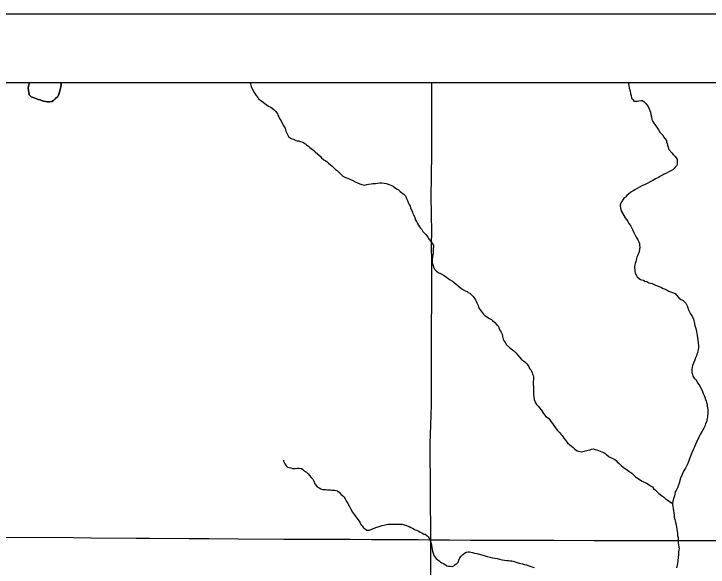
# Model space of a CAD drawing. Extents: x -17 to 88, y -5 to 22.
# Drawn here: x -13.83 to -12.82, y 20.195 to 21 of the extents above; entities that cross this region are included whole.
import ezdxf

# ---------------------------------------------------------------- set-up
doc = ezdxf.new("R2010")
doc.units = 0
for name, color, linetype in [('Default', 7, 'Continuous'), ('GM_X_County_Road', 7, 'Continuous'), ('GM_X_Minor_Lake', 7, 'Continuous'), ('GM_X_Minor_River', 7, 'Continuous'), ('SH_Data', 7, 'Continuous')]:
    doc.layers.add(name, color=color, linetype=linetype)

msp = doc.modelspace()

# ---------------------------------------------------------------- linework, layer by layer
at = {"layer": 'Default'}
msp.add_lwpolyline([(-17.1602, 20.9), (-10.3602, 20.9), (-10.3602, 14.1), (-17.1602, 14.1)], close=True, dxfattribs=at)
at = {"layer": 'GM_X_County_Road'}
for points in [[(-13.2236, 20.2349), (-13.2244, 20.3747), (-13.2236, 20.4014), (-13.2227, 20.4306), (-13.2227, 20.5145), (-13.2225, 20.5481), (-13.2222, 20.5785), (-13.2221, 20.6064), (-13.2222, 20.6381), (-13.2224, 20.6636), (-13.2223, 20.6841), (-13.2225, 20.7065), (-13.2229, 20.7363), (-13.2225, 20.7611), (-13.222, 20.8003), (-13.2222, 20.8598), (-13.2222, 20.9)], [(-13.974, 20.2397), (-13.9615, 20.2396), (-13.9441, 20.2394), (-13.8497, 20.2386), (-13.7435, 20.238), (-13.718, 20.2377), (-13.6521, 20.2373), (-13.6329, 20.2373), (-13.5751, 20.2367), (-13.5465, 20.2365), (-13.5036, 20.2361), (-13.4371, 20.2357), (-13.4073, 20.2357), (-13.3408, 20.2355), (-13.3097, 20.2352), (-13.242, 20.235), (-13.2236, 20.2349)], [(-13.2236, 20.2349), (-13.1966, 20.2349), (-13.1656, 20.2344), (-13.1407, 20.2344), (-13.0781, 20.2342), (-13.0445, 20.2342), (-12.9861, 20.234), (-12.9401, 20.2338), (-12.8892, 20.2336), (-12.8693, 20.2337), (-12.8302, 20.2339), (-12.7668, 20.234), (-12.719, 20.234), (-12.6695, 20.2338), (-12.6627, 20.2339), (-12.6385, 20.2339), (-12.5757, 20.2342), (-12.5216, 20.2343), (-12.4707, 20.2347), (-12.439, 20.2345), (-12.3986, 20.2342), (-12.3806, 20.2339), (-12.2998, 20.2331), (-12.2088, 20.2321)], [(-13.2236, 20.1723), (-13.2235, 20.204), (-13.2234, 20.2258), (-13.2236, 20.2349)]]:
    msp.add_lwpolyline(points, dxfattribs=at)
at = {"layer": 'GM_X_Minor_Lake'}
for points in [[(-13.8073, 20.9), (-13.8077, 20.8987), (-13.8086, 20.8949), (-13.809, 20.8919), (-13.8087, 20.8884), (-13.8084, 20.8854), (-13.8077, 20.8823), (-13.8051, 20.8793), (-13.802, 20.8781), (-13.7994, 20.8773), (-13.7971, 20.8765), (-13.7945, 20.8756), (-13.7918, 20.8748), (-13.7888, 20.8736), (-13.7869, 20.8732), (-13.7835, 20.8724), (-13.7816, 20.872), (-13.7786, 20.8719), (-13.7748, 20.8726), (-13.7725, 20.8741), (-13.7698, 20.8763), (-13.7663, 20.8797), (-13.7651, 20.8819), (-13.7639, 20.8846), (-13.7631, 20.888), (-13.7627, 20.8899)], [(-13.761, 20.9), (-13.7614, 20.8974), (-13.7618, 20.894), (-13.7623, 20.8918), (-13.7627, 20.8899), (-13.7631, 20.888), (-13.7639, 20.8846), (-13.7651, 20.8819), (-13.7663, 20.8797), (-13.7698, 20.8763), (-13.7725, 20.8741), (-13.7748, 20.8726), (-13.7786, 20.8719), (-13.7816, 20.872), (-13.7835, 20.8724), (-13.7869, 20.8732), (-13.7888, 20.8736), (-13.7918, 20.8748), (-13.7945, 20.8756), (-13.7971, 20.8765), (-13.7994, 20.8773), (-13.802, 20.8781), (-13.8051, 20.8793), (-13.8077, 20.8823), (-13.8084, 20.8854), (-13.8087, 20.8884), (-13.809, 20.8919), (-13.8086, 20.8949), (-13.8077, 20.8987), (-13.8073, 20.9)], [(-13.7627, 20.8899), (-13.7623, 20.8918), (-13.7618, 20.894), (-13.7614, 20.8974), (-13.761, 20.9)]]:
    msp.add_lwpolyline(points, dxfattribs=at)
at = {"layer": 'GM_X_Minor_River'}
for points in [[(-13.4861, 20.9), (-13.4861, 20.8999), (-13.4857, 20.898), (-13.4854, 20.8961), (-13.4847, 20.8938), (-13.4828, 20.8907), (-13.4814, 20.8873), (-13.4795, 20.8842), (-13.4777, 20.8812), (-13.4754, 20.8785), (-13.474, 20.8765), (-13.4713, 20.8746), (-13.4631, 20.868), (-13.4612, 20.8668), (-13.4586, 20.8652), (-13.4563, 20.8641), (-13.4541, 20.8629), (-13.4514, 20.8605), (-13.4492, 20.8582), (-13.4481, 20.8563), (-13.4466, 20.8544), (-13.4459, 20.8525), (-13.4448, 20.8502), (-13.4437, 20.8479), (-13.4418, 20.8448), (-13.44, 20.8417), (-13.4385, 20.8383), (-13.4367, 20.8356), (-13.4356, 20.8337), (-13.4349, 20.8314), (-13.4342, 20.8295), (-13.4334, 20.8276), (-13.4327, 20.8253), (-13.4305, 20.8218), (-13.4275, 20.8191), (-13.4256, 20.8183), (-13.4233, 20.8175), (-13.42, 20.8159), (-13.4181, 20.8151), (-13.4162, 20.8151), (-13.4131, 20.8143), (-13.4097, 20.8134), (-13.406, 20.8107), (-13.4037, 20.8092), (-13.4015, 20.8076), (-13.3996, 20.8057), (-13.3974, 20.8041), (-13.3955, 20.8025), (-13.3936, 20.801), (-13.3917, 20.7994), (-13.3846, 20.7932), (-13.3824, 20.7905), (-13.379, 20.7878), (-13.3764, 20.7862), (-13.3745, 20.7847), (-13.3723, 20.7827), (-13.3697, 20.7804), (-13.367, 20.7785), (-13.3648, 20.7762), (-13.3622, 20.7738), (-13.3596, 20.7719), (-13.3573, 20.7699), (-13.354, 20.7661), (-13.3513, 20.7641), (-13.3487, 20.7626), (-13.3461, 20.7614), (-13.3434, 20.7606), (-13.3404, 20.759), (-13.337, 20.7574), (-13.3336, 20.7558), (-13.3302, 20.7542), (-13.3268, 20.7527), (-13.3238, 20.7518), (-13.3219, 20.7514), (-13.32, 20.751), (-13.3166, 20.7517), (-13.3143, 20.752), (-13.3105, 20.7527), (-13.3078, 20.7531), (-13.3059, 20.753), (-13.304, 20.7534), (-13.3013, 20.7537), (-13.2979, 20.754), (-13.2949, 20.754), (-13.2915, 20.7535), (-13.2884, 20.7531), (-13.2858, 20.7523), (-13.2839, 20.7519), (-13.2816, 20.7507), (-13.2782, 20.7491)], [(-12.9363, 20.9), (-12.9356, 20.8958), (-12.9349, 20.892), (-12.9338, 20.8878), (-12.9331, 20.8843), (-12.9321, 20.8813), (-12.9314, 20.8775), (-12.9299, 20.8755), (-12.9284, 20.8732), (-12.925, 20.8728), (-12.9231, 20.8728), (-12.9208, 20.8735), (-12.9177, 20.8742), (-12.9158, 20.8738), (-12.9132, 20.8718), (-12.9114, 20.8703), (-12.9099, 20.8683), (-12.9073, 20.8653), (-12.9062, 20.8626), (-12.9051, 20.8595), (-12.904, 20.8568), (-12.9033, 20.8538), (-12.9026, 20.85), (-12.9019, 20.8465), (-12.9004, 20.8435), (-12.8993, 20.8412), (-12.8979, 20.8389), (-12.8964, 20.8369), (-12.8945, 20.8343), (-12.8923, 20.8312), (-12.8905, 20.8281), (-12.8886, 20.8258), (-12.8867, 20.8242), (-12.8845, 20.8208), (-12.883, 20.8189), (-12.8808, 20.8158), (-12.8805, 20.8139), (-12.8797, 20.8116), (-12.8794, 20.8089), (-12.8783, 20.8059), (-12.8773, 20.8028), (-12.8728, 20.7978), (-12.8709, 20.7955), (-12.8687, 20.7931), (-12.8665, 20.7904), (-12.8654, 20.7881), (-12.865, 20.7862), (-12.8651, 20.7821), (-12.8659, 20.7794), (-12.8679, 20.7768), (-12.8694, 20.7749), (-12.8717, 20.7731), (-12.8744, 20.7716), (-12.8771, 20.7701), (-12.8806, 20.7683), (-12.884, 20.7668), (-12.8867, 20.7654), (-12.8894, 20.7639), (-12.8925, 20.7617), (-12.8967, 20.7599), (-12.9005, 20.7577), (-12.9047, 20.7555), (-12.909, 20.7533), (-12.9128, 20.7514), (-12.9166, 20.7496), (-12.9201, 20.7478), (-12.9236, 20.7459), (-12.9266, 20.7441), (-12.9293, 20.7426), (-12.9324, 20.7404), (-12.9359, 20.7378), (-12.9382, 20.7356), (-12.9405, 20.7333), (-12.9424, 20.7322), (-12.9444, 20.7296), (-12.9464, 20.7262), (-12.948, 20.7225), (-12.948, 20.7202), (-12.9477, 20.7179), (-12.9473, 20.7152), (-12.9462, 20.7126), (-12.9407, 20.7033), (-12.9388, 20.701), (-12.937, 20.698), (-12.9348, 20.6945), (-12.9326, 20.691), (-12.93, 20.6864), (-12.9282, 20.6818), (-12.926, 20.6772), (-12.9238, 20.6738), (-12.9223, 20.6711), (-12.9212, 20.6684), (-12.9201, 20.6657), (-12.9198, 20.6631), (-12.9195, 20.6604), (-12.9199, 20.657), (-12.9207, 20.654), (-12.9219, 20.6502), (-12.9231, 20.648)], [(-13.2782, 20.7491), (-13.2752, 20.7471), (-13.2734, 20.7456), (-13.2704, 20.744), (-13.2681, 20.7417), (-13.2621, 20.7374), (-13.2606, 20.7355), (-13.2588, 20.7313), (-13.2577, 20.7286), (-13.2566, 20.7255), (-13.2552, 20.7225), (-13.2537, 20.7202), (-13.253, 20.7179), (-13.2519, 20.7156), (-13.2511, 20.7137), (-13.2504, 20.7117), (-13.2497, 20.7095), (-13.2486, 20.7075), (-13.2468, 20.7041), (-13.2461, 20.701), (-13.2446, 20.698), (-13.2428, 20.6949), (-13.2413, 20.6926), (-13.2402, 20.6903), (-13.2387, 20.688), (-13.2368, 20.6861), (-13.235, 20.6834), (-13.2327, 20.681), (-13.2309, 20.6791), (-13.2294, 20.6772), (-13.2279, 20.6753), (-13.2257, 20.6718), (-13.2231, 20.6683), (-13.2209, 20.6656), (-13.2198, 20.6633), (-13.2198, 20.6611), (-13.2199, 20.6588), (-13.2199, 20.6557), (-13.2203, 20.6527), (-13.2212, 20.6463), (-13.2217, 20.6432), (-13.2217, 20.6402), (-13.2214, 20.6379), (-13.2203, 20.6341), (-13.2196, 20.6314), (-13.2181, 20.6287), (-13.2159, 20.626), (-13.2129, 20.6237), (-13.2095, 20.6221), (-13.2076, 20.6213), (-13.2042, 20.6194), (-13.2009, 20.617), (-13.1982, 20.6151), (-13.1956, 20.6131), (-13.1922, 20.6112), (-13.1896, 20.6092), (-13.187, 20.6073), (-13.184, 20.6042), (-13.181, 20.6019), (-13.1791, 20.6003), (-13.1761, 20.5983), (-13.1727, 20.5968), (-13.1708, 20.596), (-13.169, 20.5948), (-13.1667, 20.5936), (-13.1637, 20.5905), (-13.1618, 20.5886), (-13.1607, 20.5867), (-13.1585, 20.584), (-13.1578, 20.5821), (-13.1567, 20.5798), (-13.1556, 20.5775), (-13.1549, 20.5755), (-13.1541, 20.5736), (-13.1534, 20.5713), (-13.1519, 20.5694), (-13.1467, 20.5632), (-13.1452, 20.5613), (-13.1426, 20.5597), (-13.1404, 20.5582), (-13.1381, 20.5566), (-13.1355, 20.5551), (-13.1336, 20.5539), (-13.1306, 20.5512), (-13.1276, 20.5477), (-13.1258, 20.5461), (-13.1239, 20.5423), (-13.1225, 20.5389), (-13.121, 20.5369), (-13.1199, 20.5339), (-13.1192, 20.5305), (-13.1181, 20.5266), (-13.1167, 20.5236), (-13.1156, 20.5217), (-13.1133, 20.5186), (-13.1092, 20.5147), (-13.1066, 20.5128), (-13.1047, 20.5112), (-13.1029, 20.5096), (-13.0999, 20.5069), (-13.0969, 20.5035)], [(-12.9231, 20.648), (-12.9239, 20.6461), (-12.9243, 20.6442), (-12.9247, 20.6419), (-12.9255, 20.6396), (-12.9264, 20.637), (-12.9268, 20.6347), (-12.9272, 20.6325), (-12.9272, 20.6298), (-12.9269, 20.6275), (-12.9266, 20.6256), (-12.9262, 20.6226), (-12.9244, 20.6195), (-12.9233, 20.6176), (-12.9203, 20.6149), (-12.9184, 20.6137), (-12.9165, 20.6129), (-12.9143, 20.6125), (-12.912, 20.6113), (-12.9094, 20.6105), (-12.9063, 20.6089), (-12.9018, 20.6077), (-12.8969, 20.6053), (-12.8916, 20.6033), (-12.8882, 20.6017), (-12.8856, 20.6005), (-12.8829, 20.5997), (-12.8799, 20.5978), (-12.8773, 20.5966), (-12.8682, 20.593), (-12.863, 20.5868), (-12.8597, 20.5845), (-12.857, 20.5833), (-12.8548, 20.5817), (-12.8525, 20.579), (-12.8507, 20.5752), (-12.8496, 20.5725), (-12.8482, 20.5683), (-12.846, 20.5634), (-12.843, 20.5591), (-12.8416, 20.5557), (-12.8405, 20.5519), (-12.8395, 20.5465), (-12.838, 20.5423), (-12.837, 20.5377), (-12.8363, 20.532), (-12.8353, 20.5256), (-12.8346, 20.5214), (-12.8343, 20.5172), (-12.8344, 20.5138), (-12.8348, 20.5115), (-12.8352, 20.5096), (-12.8356, 20.507), (-12.8364, 20.5047), (-12.8372, 20.5024), (-12.8384, 20.4998), (-12.84, 20.4953), (-12.8416, 20.4919), (-12.8428, 20.4885), (-12.8433, 20.4855), (-12.8441, 20.4832), (-12.8441, 20.4802), (-12.8441, 20.4783), (-12.8431, 20.4752), (-12.8423, 20.4729), (-12.8405, 20.4702), (-12.8379, 20.4675), (-12.8368, 20.4656), (-12.8357, 20.4633), (-12.8338, 20.461), (-12.832, 20.4587), (-12.8283, 20.4506), (-12.8272, 20.4476), (-12.8258, 20.4449), (-12.825, 20.4422), (-12.824, 20.4388), (-12.8229, 20.4365), (-12.8225, 20.4346), (-12.8218, 20.4319), (-12.8215, 20.4292), (-12.8212, 20.4266), (-12.8208, 20.4243), (-12.8205, 20.422), (-12.8205, 20.4186), (-12.821, 20.4152), (-12.821, 20.4133), (-12.8214, 20.4114), (-12.8227, 20.4065), (-12.8239, 20.4042), (-12.8247, 20.4012), (-12.8266, 20.3974), (-12.829, 20.3929), (-12.8314, 20.3888), (-12.8337, 20.3843), (-12.8365, 20.3779), (-12.8437, 20.3613), (-12.8468, 20.3541), (-12.8497, 20.3458), (-12.8532, 20.3391), (-12.856, 20.3346), (-12.8579, 20.33)], [(-13.0969, 20.5035), (-13.0947, 20.5004), (-13.0917, 20.4973), (-13.0887, 20.4953), (-13.0868, 20.4938), (-13.0838, 20.4907), (-13.0812, 20.4868), (-13.0798, 20.4842), (-13.0783, 20.4822), (-13.0772, 20.4803), (-13.0761, 20.4776), (-13.0754, 20.4757), (-13.0746, 20.4738), (-13.0743, 20.4719), (-13.0743, 20.4696), (-13.0748, 20.4639), (-13.0742, 20.4544), (-13.0743, 20.4506), (-13.074, 20.4468), (-13.0737, 20.4423), (-13.073, 20.4388), (-13.0723, 20.4365), (-13.0712, 20.4339), (-13.0697, 20.4316), (-13.0675, 20.4292), (-13.0653, 20.4269), (-13.063, 20.4238), (-13.0597, 20.4188), (-13.056, 20.4142), (-13.0522, 20.4119), (-13.0504, 20.4092), (-13.0485, 20.4065), (-13.0467, 20.4042), (-13.0448, 20.4011), (-13.0422, 20.3976), (-13.0396, 20.3945), (-13.0378, 20.3922), (-13.0359, 20.3903), (-13.0344, 20.3884), (-13.0325, 20.3864), (-13.03, 20.3826), (-13.0277, 20.3799), (-13.0248, 20.3757), (-13.0214, 20.3729), (-13.0191, 20.371), (-13.0165, 20.3691), (-13.0139, 20.3667), (-13.0105, 20.3644), (-13.0086, 20.364), (-13.0064, 20.3632), (-13.0045, 20.3628), (-13.0022, 20.3631), (-12.9984, 20.3642), (-12.9949, 20.3652), (-12.9919, 20.3659), (-12.9896, 20.3667), (-12.9873, 20.367), (-12.9797, 20.3646), (-12.9771, 20.3638), (-12.9748, 20.3626), (-12.9722, 20.3618), (-12.9703, 20.361), (-12.968, 20.359), (-12.9639, 20.3555), (-12.9586, 20.3532), (-12.956, 20.3516), (-12.9541, 20.3501), (-12.9523, 20.3481), (-12.9497, 20.3458), (-12.9467, 20.3431), (-12.9433, 20.34), (-12.9392, 20.3376), (-12.9354, 20.3349), (-12.9313, 20.3318), (-12.9257, 20.3264), (-12.9163, 20.3201), (-12.9099, 20.317), (-12.9058, 20.3146), (-12.9031, 20.313), (-12.9012, 20.3119), (-12.8994, 20.3095), (-12.8968, 20.3068), (-12.8942, 20.3045), (-12.8919, 20.3022), (-12.8897, 20.3006), (-12.8878, 20.2995), (-12.8852, 20.2971), (-12.8818, 20.294), (-12.8799, 20.2929), (-12.872, 20.2878)], [(-13.4378, 20.3507), (-13.4378, 20.3492), (-13.436, 20.3453), (-13.4341, 20.3426), (-13.4319, 20.3407), (-13.4296, 20.3399), (-13.4273, 20.3395), (-13.4247, 20.3387), (-13.4209, 20.3386), (-13.4175, 20.3389), (-13.4148, 20.3392), (-13.4118, 20.3384), (-13.4099, 20.3369), (-13.4073, 20.3349), (-13.4046, 20.333), (-13.402, 20.331), (-13.3998, 20.3283), (-13.3976, 20.3256), (-13.3953, 20.3229), (-13.3939, 20.3199), (-13.3924, 20.3164), (-13.3909, 20.3145), (-13.3887, 20.3118), (-13.3861, 20.3102), (-13.3834, 20.309), (-13.3811, 20.3082), (-13.3789, 20.3078), (-13.3762, 20.3078), (-13.3739, 20.3077), (-13.3717, 20.3077), (-13.3694, 20.3073), (-13.3675, 20.3068), (-13.3656, 20.3068), (-13.3637, 20.3068), (-13.3618, 20.3063), (-13.3591, 20.3059), (-13.3561, 20.3032), (-13.3543, 20.3013), (-13.3517, 20.2989), (-13.3498, 20.2966), (-13.3479, 20.2943), (-13.3465, 20.2913), (-13.3443, 20.2878), (-13.3421, 20.284), (-13.3402, 20.2805), (-13.3373, 20.2748), (-13.3347, 20.2709), (-13.3325, 20.2682), (-13.3306, 20.2659), (-13.3269, 20.2605), (-13.3251, 20.2571), (-13.3236, 20.2551), (-13.3214, 20.2524), (-13.3187, 20.2501), (-13.3165, 20.2489), (-13.3131, 20.2489), (-13.3092, 20.2503), (-13.3035, 20.2525), (-13.2985, 20.2543), (-13.2943, 20.2557), (-13.2901, 20.2568), (-13.2863, 20.2575), (-13.284, 20.2574), (-13.2821, 20.2574), (-13.2798, 20.2574), (-13.2772, 20.2577), (-13.2741, 20.2576), (-13.2711, 20.2576), (-13.268, 20.2575), (-13.265, 20.2575), (-13.2623, 20.2567), (-13.2601, 20.2562), (-13.2578, 20.2551), (-13.2552, 20.2542), (-13.2525, 20.2527), (-13.2503, 20.2515), (-13.248, 20.2503), (-13.2461, 20.2491), (-13.2442, 20.2487), (-13.2412, 20.2472), (-13.239, 20.246), (-13.2367, 20.2448), (-13.2337, 20.2432), (-13.2318, 20.2428), (-13.2292, 20.2412), (-13.2273, 20.2393), (-13.2251, 20.2351), (-13.224, 20.2324), (-13.2229, 20.2293), (-13.2209, 20.2183), (-13.2202, 20.2152), (-13.2191, 20.2122), (-13.2176, 20.2099), (-13.2157, 20.2076), (-13.2135, 20.2056), (-13.2116, 20.2041), (-13.2094, 20.2025), (-13.2075, 20.2013), (-13.2052, 20.2005), (-13.2022, 20.1986), (-13.1996, 20.197)], [(-12.8579, 20.33), (-12.8603, 20.3244), (-12.8624, 20.3172), (-12.8648, 20.3104), (-12.8667, 20.3067), (-12.8679, 20.3044), (-12.8684, 20.3014), (-12.8692, 20.2987), (-12.87, 20.2957), (-12.8716, 20.2908), (-12.872, 20.2878), (-12.8721, 20.2859), (-12.8717, 20.2832), (-12.871, 20.2802), (-12.8697, 20.2706), (-12.8694, 20.2676), (-12.8687, 20.2645), (-12.8679, 20.2623), (-12.8676, 20.26), (-12.8669, 20.2565), (-12.8662, 20.2535), (-12.8659, 20.2501), (-12.8652, 20.2474), (-12.8649, 20.2443), (-12.8645, 20.2409), (-12.8638, 20.2379), (-12.8636, 20.2306), (-12.863, 20.2246), (-12.8622, 20.2223), (-12.8627, 20.22), (-12.8631, 20.217), (-12.8635, 20.2136), (-12.8636, 20.209), (-12.8641, 20.2045), (-12.8649, 20.2003), (-12.8662, 20.1939)], [(-13.1996, 20.197), (-13.1977, 20.1966), (-13.1954, 20.1966), (-13.1924, 20.1961), (-13.1901, 20.1968), (-13.1881, 20.1987), (-13.1858, 20.2002), (-13.1835, 20.2028), (-13.1827, 20.2051), (-13.1811, 20.2084), (-13.1795, 20.2111), (-13.1768, 20.2133), (-13.1745, 20.2155), (-13.1722, 20.2166), (-13.1692, 20.2173), (-13.1673, 20.2173), (-13.1654, 20.2169), (-13.1631, 20.2165), (-13.1601, 20.2156), (-13.1567, 20.2148), (-13.1461, 20.212), (-13.1415, 20.2107), (-13.1374, 20.2095), (-13.134, 20.2087), (-13.1306, 20.2079), (-13.1268, 20.2074), (-13.1234, 20.2066), (-13.1199, 20.2058), (-13.1165, 20.2053), (-13.1135, 20.2049), (-13.1105, 20.2045), (-13.1082, 20.204), (-13.1059, 20.204), (-13.1036, 20.2036), (-13.101, 20.2028), (-13.098, 20.202), (-13.0949, 20.2008), (-13.0927, 20.2003), (-13.0904, 20.1999), (-13.0874, 20.1991), (-13.0843, 20.1983), (-13.0806, 20.1967), (-13.0768, 20.1955), (-13.0734, 20.1947)]]:
    msp.add_lwpolyline(points, dxfattribs=at)
at = {"layer": 'SH_Data'}
for p, q in [((-17.2602, 21), (-10.2602, 21)), ((-17.1602, 20.9), (-10.3602, 20.9))]:
    msp.add_line(p, q, dxfattribs=at)

doc.saveas('drawing.dxf')
